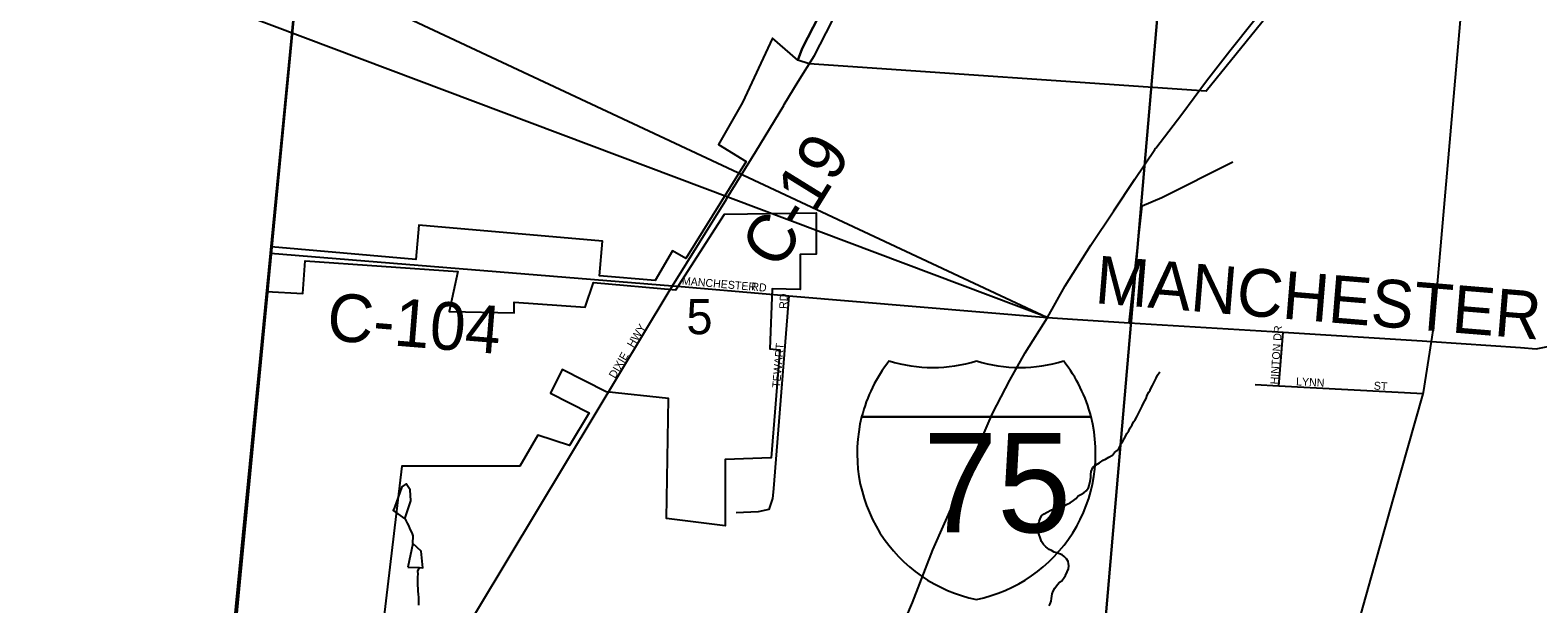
# Model space of a CAD drawing. Extents: x 0 to 1064, y 0 to 440.
# Drawn here: x 131.8 to 160.53, y 334.01 to 344.95 of the extents above; entities that cross this region are included whole.
import ezdxf

# ---------------------------------------------------------------- set-up
doc = ezdxf.new("R2010")
doc.units = 0
for name, color, linetype in [('GM_X_City_Street', 7, 'Continuous'), ('GM_X_City_Street_Text', 7, 'Continuous'), ('GM_X_Corporation', 7, 'Continuous'), ('GM_X_County', 7, 'Continuous'), ('GM_X_County_Road', 7, 'Continuous'), ('GM_X_County_Road_Text', 7, 'Continuous'), ('GM_X_Interstate_Location', 7, 'Continuous'), ('GM_X_Interstate_Route', 7, 'Continuous'), ('GM_X_Interstate_Shield', 7, 'Continuous'), ('GM_X_Minor_Lake', 7, 'Continuous'), ('GM_X_Minor_River', 7, 'Continuous'), ('GM_X_Section', 7, 'Continuous'), ('GM_X_Section_Text', 7, 'Continuous'), ('GM_X_Township', 7, 'Continuous'), ('GM_X_Township_Road', 7, 'Continuous'), ('GM_X_Township_Subdivision', 7, 'Continuous'), ('GM_X_Township_Subdivision_Text', 7, 'Continuous'), ('SH_Text', 7, 'Continuous')]:
    doc.layers.add(name, color=color, linetype=linetype)

msp = doc.modelspace()

# ---------------------------------------------------------------- linework, layer by layer
at = {"layer": 'GM_X_City_Street'}
for points in [[(146.167, 343.531), (146.43, 343.968), (146.747, 344.464), (147.075, 345.106), (147.6, 346.544), (148.029, 347.504), (149.498, 351.425), (149.677, 351.921), (149.996, 352.945), (150.473, 354.519), (150.788, 355.577), (150.93, 356.057), (151.072, 356.539), (151.294, 357.387), (151.952, 359.917), (152.184, 360.77), (152.356, 361.359), (152.588, 362.124), (152.881, 362.787)], [(142.566, 337.627), (142.566, 337.628), (143.958, 339.94)], [(144.202, 340.062), (144.202, 340.062), (145.825, 339.924)]]:
    msp.add_lwpolyline(points, dxfattribs=at)
at = {"layer": 'GM_X_Corporation'}
for points in [[(155.542, 345.43), (154.208, 343.785), (146.645, 344.305), (146.424, 344.376), (146.51, 344.6), (146.824, 345.215)], [(146.824, 345.215), (146.51, 344.6), (146.424, 344.376), (145.946, 344.795), (145.374, 343.568), (144.912, 342.767), (145.439, 342.443), (144.292, 340.594), (144.037, 340.744), (143.709, 340.175), (142.649, 340.268), (142.706, 340.923), (139.205, 341.229), (139.147, 340.574), (136.389, 340.815), (136.301, 339.969), (136.995, 339.93), (137.035, 340.554), (139.947, 340.349), (139.785, 339.587), (141.023, 339.563), (141.023, 339.766), (142.372, 339.665), (142.531, 340.136), (144.103, 339.997), (145.026, 341.438), (146.774, 341.469), (146.774, 340.678), (146.471, 340.673), (146.471, 340.006), (145.939, 340.015), (145.894, 338.872), (146.083, 338.857), (145.919, 336.794), (145.039, 336.763), (145.039, 335.5), (143.923, 335.637), (143.963, 337.927), (142.775, 338.051), (141.936, 338.479), (141.715, 338.027), (142.447, 337.654), (142.075, 337.029), (141.47, 337.226), (141.129, 336.635), (138.88, 336.635), (138.496, 333.425)]]:
    msp.add_lwpolyline(points, dxfattribs=at)
at = {"layer": 'GM_X_County'}
msp.add_lwpolyline([(132.309, 292.479), (132.404, 293.708), (132.476, 294.635), (132.789, 298.696), (132.878, 300.691), (132.881, 300.737), (132.884, 300.775), (133.22, 305.36), (133.291, 306.329), (133.514, 309.375), (133.807, 313.383), (133.964, 315.042), (134.11, 316.581), (134.407, 319.805), (134.84, 324.513), (135.049, 326.784), (135.26, 329.071), (135.466, 331.313), (135.58, 332.554), (135.654, 333.311), (136.377, 340.695), (137.196, 349.11)], dxfattribs=at)
at = {"layer": 'GM_X_County_Road'}
for points in [[(158.504, 339.014), (158.548, 339.306), (159.195, 346.756), (159.233, 347.029), (159.364, 347.159), (160.389, 347.12)], [(145.067, 341.731), (145.628, 342.635), (146.157, 343.515), (146.167, 343.531)], [(143.958, 339.94), (143.958, 339.94), (144.039, 340.076), (145.064, 341.727), (145.067, 341.731)], [(136.377, 340.695), (144.039, 340.076)], [(151.659, 339.439), (152.743, 339.372), (155.674, 339.19), (158.327, 339.026), (158.504, 339.014), (160.195, 338.898), (160.498, 338.872), (160.785, 338.931), (162.462, 340.506)], [(144.039, 340.076), (144.039, 340.076), (144.202, 340.062)], [(145.825, 339.924), (145.825, 339.924), (146.254, 339.887), (151.181, 339.468), (151.659, 339.439), (151.659, 339.439)], [(150.681, 315.123), (151.142, 320.636), (151.663, 326.582), (151.758, 326.719), (152.541, 327.568), (154.72, 329.953), (155.202, 330.469), (155.602, 331.09), (156.66, 332.684), (156.941, 333.194), (157.104, 333.627), (157.771, 336.003), (158.342, 338.017), (158.349, 338.041), (158.504, 339.014)], [(136.248, 324.213), (136.281, 324.374), (136.46, 325.256), (136.641, 326.071), (136.733, 326.392), (136.808, 326.656), (137.543, 328.447), (137.817, 329.114), (138.306, 330.277), (138.395, 330.491), (138.478, 330.685), (138.688, 331.182), (140.34, 333.927), (142.566, 337.627)]]:
    msp.add_lwpolyline(points, dxfattribs=at)
at = {"layer": 'GM_X_Interstate_Route'}
for points in [[(153.244, 342.696), (153.246, 342.698), (153.744, 343.348), (154.213, 343.982), (154.661, 344.555), (155.11, 345.122), (155.577, 345.677), (155.999, 346.148), (156.033, 346.182), (156.036, 346.184)], [(148.252, 333.187), (148.61, 334.035), (149.001, 335.04), (149.421, 335.991), (149.791, 336.845), (150.136, 337.639), (150.464, 338.275), (150.761, 338.797), (151.181, 339.468), (151.522, 340.074), (152.011, 340.847), (152.45, 341.506), (152.851, 342.11), (153.227, 342.673), (153.244, 342.696)]]:
    msp.add_lwpolyline(points, dxfattribs=at)
at = {"layer": 'GM_X_Interstate_Shield'}
for p, q in [((147.643, 337.577), (152.015, 337.577)), ((152.015, 337.577), (147.643, 337.577)), ((152.015, 337.577), (147.643, 337.577))]:
    msp.add_line(p, q, dxfattribs=at)
for centre, start, end in [((150.397, 336.88), 141.669, 165.8066), ((148.999, 341.359), 253.0091, 286.9909), ((150.659, 341.359), 253.0091, 286.9909), ((149.261, 336.88), 14.1934, 38.331), ((150.397, 336.88), 165.8066, 258.463), ((149.261, 336.88), 281.537, 14.1934)]:
    msp.add_arc(centre, 2.841, start, end, dxfattribs=at)
at = {"layer": 'GM_X_Minor_Lake'}
for points in [[(138.939, 335.63), (139.05, 335.975), (139.042, 336.187), (138.96, 336.299), (138.879, 336.24), (138.738, 335.849)], [(138.738, 335.849), (138.718, 335.793), (138.939, 335.63)], [(139.215, 334.702), (139.283, 334.699), (139.247, 335.016), (139.087, 335.165), (138.992, 334.711)], [(138.992, 334.711), (139.215, 334.702)]]:
    msp.add_lwpolyline(points, dxfattribs=at)
at = {"layer": 'GM_X_Minor_River'}
for points in [[(152.051, 336.611), (152.1, 336.658), (152.174, 336.699), (152.242, 336.752), (152.291, 336.77), (152.353, 336.811), (152.42, 336.846), (152.464, 336.9), (152.513, 336.935), (152.551, 336.983), (152.57, 337.025), (152.595, 337.073), (152.62, 337.115), (152.645, 337.157), (152.671, 337.205), (152.696, 337.259), (152.734, 337.313), (152.759, 337.367), (152.797, 337.427), (152.822, 337.481), (152.854, 337.523), (152.885, 337.577), (152.91, 337.625), (152.936, 337.68), (152.961, 337.728), (152.987, 337.782), (153.006, 337.824), (153.037, 337.884), (153.063, 337.926), (153.082, 337.992), (153.114, 338.046), (153.139, 338.088), (153.158, 338.131), (153.183, 338.173), (153.202, 338.215), (153.228, 338.263), (153.253, 338.317), (153.279, 338.371), (153.323, 338.437)], [(151.216, 333.972), (151.236, 334.014), (151.255, 334.063), (151.262, 334.117), (151.269, 334.16), (151.27, 334.202), (151.289, 334.256), (151.321, 334.311), (151.377, 334.382), (151.414, 334.424), (151.458, 334.453), (151.501, 334.513), (151.527, 334.555), (151.558, 334.621), (151.584, 334.682), (151.591, 334.736), (151.586, 334.779), (151.575, 334.822), (151.546, 334.871), (151.504, 334.914), (151.462, 334.946), (151.414, 334.965), (151.36, 334.984), (151.312, 334.998), (151.258, 335.029), (151.216, 335.048), (151.15, 335.098), (151.108, 335.142), (151.067, 335.203), (151.05, 335.259), (151.022, 335.35), (151.017, 335.399), (151.007, 335.478), (151.014, 335.533), (151.027, 335.581), (151.053, 335.654), (151.078, 335.696), (151.121, 335.725), (151.177, 335.76), (151.25, 335.801), (151.324, 335.83), (151.403, 335.853), (151.452, 335.864), (151.501, 335.881), (151.556, 335.91), (151.617, 335.939), (151.679, 335.98), (151.728, 336.022), (151.766, 336.07), (151.821, 336.099), (151.876, 336.128), (151.92, 336.164), (151.963, 336.224), (151.977, 336.266), (151.997, 336.35), (152.01, 336.423), (152.012, 336.478), (152.019, 336.538), (152.051, 336.611)], [(139.087, 335.165), (139.096, 335.311), (139.079, 335.366), (139.049, 335.409), (139.032, 335.452), (139.015, 335.507), (138.986, 335.55), (138.962, 335.6), (138.939, 335.63)], [(139.207, 333.99), (139.201, 334.032), (139.203, 334.087), (139.204, 334.135), (139.199, 334.196), (139.194, 334.251), (139.189, 334.306), (139.184, 334.361), (139.185, 334.415), (139.187, 334.47), (139.188, 334.525), (139.189, 334.58), (139.184, 334.634), (139.215, 334.702)]]:
    msp.add_lwpolyline(points, dxfattribs=at)
at = {"layer": 'GM_X_Section'}
for points in [[(137.209, 349.195), (153.477, 347.535), (152.078, 331.274), (135.619, 332.573)], [(153.477, 347.535), (170.322, 346.561), (168.83, 330.174), (152.078, 331.274)]]:
    msp.add_lwpolyline(points, close=True, dxfattribs=at)
at = {"layer": 'GM_X_Township'}
msp.add_lwpolyline([(172.793, 296.856), (149.277, 299.165), (143.744, 299.709), (132.884, 300.775), (133.22, 305.36), (133.291, 306.329), (133.514, 309.375), (133.807, 313.383), (133.964, 315.042), (134.11, 316.581), (134.407, 319.805), (134.84, 324.513), (135.049, 326.784), (135.26, 329.071), (135.466, 331.313), (135.58, 332.554), (135.654, 333.311), (136.377, 340.695), (137.196, 349.11)], dxfattribs=at)
at = {"layer": 'GM_X_Township_Road'}
msp.add_lwpolyline([(152.743, 339.372), (152.986, 341.597), (153.361, 341.757), (154.716, 342.439)], dxfattribs=at)
at = {"layer": 'GM_X_Township_Subdivision'}
for points in [[(146.254, 339.887), (145.96, 336.213), (145.96, 336.206)], [(155.594, 338.162), (155.674, 339.19)], [(158.342, 338.017), (155.594, 338.162), (155.14, 338.187)], [(145.96, 336.206), (145.945, 336.022), (145.872, 335.811), (145.671, 335.768), (145.251, 335.748)]]:
    msp.add_lwpolyline(points, dxfattribs=at)
at = {"layer": 'SH_Text'}
msp.add_lwpolyline([(94.416, 366.067), (151.181, 339.468), (94.416, 360.857)], close=True, dxfattribs=at)

# ---------------------------------------------------------------- texts
at = {"layer": 'GM_X_City_Street_Text'}
for s, rotation, p in [('MANCHESTER', 355.1357, (144.212, 340.098)), ('RD', 353.9832, (145.533, 339.991)), ('HWY', 58.733, (143.292, 338.884)), ('DIXIE', 60.065, (142.945, 338.297))]:
    msp.add_text(s, height=0.1515, rotation=rotation, dxfattribs=at).set_placement(p)
at = {"layer": 'GM_X_County_Road_Text'}
for s, rotation, p in [('C-19', 58.2129, (146.07, 340.353)), ('MANCHESTER', 355.3056, (152.071, 339.746)), ('C-104', 355.3795, (137.432, 339.041))]:
    msp.add_text(s, height=0.9091, rotation=rotation, dxfattribs=at).set_placement(p)
at = {"layer": 'GM_X_Interstate_Location'}
for s in ['-', '.', ',']:
    msp.add_text(s, height=0.00303, dxfattribs=at).set_placement((149.829, 336.368))
msp.add_text('75', height=0.00303, rotation=0, dxfattribs=at).set_placement((149.21, 335.741))
at = {"layer": 'GM_X_Interstate_Shield'}
msp.add_text('75', height=1.8939, dxfattribs=at).set_placement((148.817, 335.375))
at = {"layer": 'GM_X_Section_Text'}
msp.add_text('5', height=0.67, rotation=0, dxfattribs=at).set_placement((144.303, 339.152))
at = {"layer": 'GM_X_Township_Subdivision_Text'}
for s, rotation, p in [('RD', 86.989, (146.221, 339.631)), ('HINTON DR', 86.235, (155.581, 338.191)), ('TEWART', 85.0717, (146.088, 338.125)), ('LYNN', 357.066, (155.918, 338.178)), ('ST', 356.4254, (157.398, 338.098))]:
    msp.add_text(s, height=0.1515, rotation=rotation, dxfattribs=at).set_placement(p)

doc.saveas('drawing.dxf')
